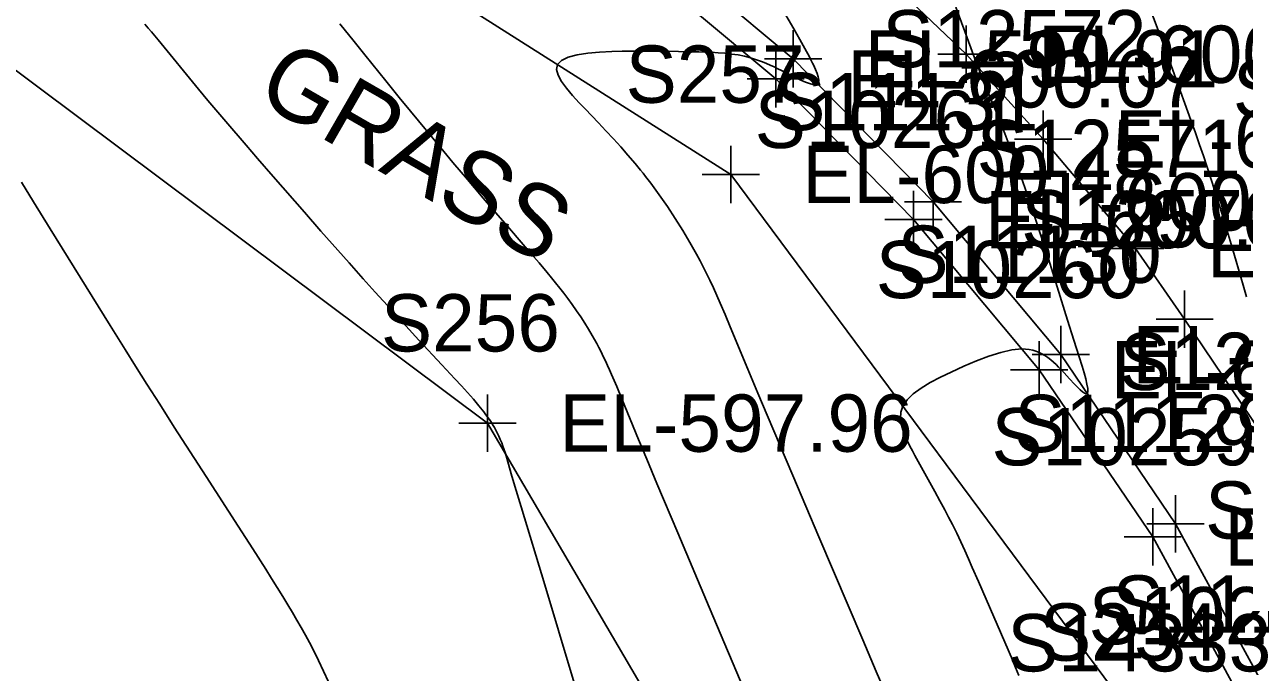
# Model space of a CAD drawing. Extents: x 1729869 to 1735532, y 648588 to 653771.
# Drawn here: x 1730240.6 to 1730325.8, y 652953 to 652998.2 of the extents above; entities that cross this region are included whole.
import ezdxf

# ---------------------------------------------------------------- set-up
doc = ezdxf.new("R2010")
doc.units = 0
for name, color, linetype in [('SURVEY - CONTOURS - Index with Text', 7, 'Continuous'), ('SURVEY - CONTOURS - Intermediate with optional Text', 7, 'Continuous'), ('SURVEY - DTM - Breaklines', 7, 'Continuous'), ('SURVEY - DTM - Breaklines - Points - Elevations', 7, 'Continuous'), ('SURVEY - DTM - Breaklines - Points - Locators', 7, 'Continuous'), ('SURVEY - DTM - Breaklines - Points - Numbers', 7, 'Continuous'), ('SURVEY - TRAFFIC CONTROL - Signs - Points - Numbers', 7, 'Continuous'), ('SURVEY - TRANSPORTATION - Features', 7, 'Continuous'), ('SURVEY - TRANSPORTATION - Features - Points - Elevations', 7, 'Continuous'), ('SURVEY - TRANSPORTATION - Features - Points - Locators', 7, 'Continuous'), ('SURVEY - TRANSPORTATION - Features - Points - Numbers', 7, 'Continuous'), ('SURVEY - TRANSPORTATION - Roads', 7, 'Continuous'), ('SURVEY - TRANSPORTATION - Roads - Points - Elevations', 7, 'Continuous'), ('SURVEY - TRANSPORTATION - Roads - Points - Locators', 7, 'Continuous'), ('SURVEY - TRANSPORTATION - Roads - Points - Numbers', 7, 'Continuous'), ('SURVEY - VEGETATION - Features with Text', 7, 'Continuous')]:
    doc.layers.add(name, color=color, linetype=linetype)

msp = doc.modelspace()

# ---------------------------------------------------------------- linework, layer by layer
at = {"layer": 'SURVEY - CONTOURS - Index with Text'}
msp.add_lwpolyline([(1730293.401, 652999.548), (1730294.355, 652997.909), (1730294.781, 652997.166), (1730295.018, 652996.745), (1730295.243, 652996.337), (1730295.418, 652996.01), (1730295.548, 652995.76), (1730295.669, 652995.517), (1730295.726, 652995.399), (1730295.865, 652995.092), (1730295.977, 652994.809), (1730296.056, 652994.558), (1730296.094, 652994.346), (1730296.085, 652994.182), (1730296.02, 652994.073), (1730295.887, 652994.023), (1730295.694, 652994.035), (1730295.449, 652994.098), (1730295.163, 652994.204), (1730294.844, 652994.342), (1730294.502, 652994.504), (1730294.011, 652994.748), (1730293.5, 652995.003), (1730293.239, 652995.131), (1730292.976, 652995.257), (1730292.708, 652995.381), (1730292.438, 652995.499), (1730292.166, 652995.612), (1730291.891, 652995.716), (1730291.614, 652995.812), (1730291.333, 652995.898), (1730290.901, 652996.008), (1730290.46, 652996.095), (1730290.009, 652996.163), (1730289.547, 652996.214), (1730289.073, 652996.252), (1730288.587, 652996.28), (1730288.157, 652996.298), (1730287.716, 652996.312), (1730287.262, 652996.322), (1730286.315, 652996.336), (1730284.485, 652996.358), (1730283.791, 652996.362), (1730283.084, 652996.36), (1730282.372, 652996.351), (1730281.657, 652996.331), (1730280.789, 652996.289), (1730279.964, 652996.217), (1730279.22, 652996.105), (1730278.594, 652995.943), (1730278.125, 652995.719), (1730277.851, 652995.423), (1730277.794, 652995.086), (1730277.899, 652994.691), (1730278.139, 652994.25), (1730278.484, 652993.773), (1730278.907, 652993.271), (1730279.377, 652992.755), (1730279.779, 652992.329), (1730280.711, 652991.352), (1730281.233, 652990.799), (1730281.754, 652990.239), (1730282.269, 652989.672), (1730282.777, 652989.098), (1730283.276, 652988.514), (1730283.461, 652988.29), (1730283.645, 652988.064), (1730283.828, 652987.837), (1730284.009, 652987.607), (1730284.19, 652987.374), (1730284.369, 652987.138), (1730284.955, 652986.34), (1730285.527, 652985.516), (1730286.08, 652984.678), (1730286.608, 652983.835), (1730287.106, 652982.999), (1730287.567, 652982.181), (1730287.814, 652981.723), (1730287.932, 652981.497), (1730288.221, 652980.93), (1730288.492, 652980.375), (1730288.747, 652979.832), (1730288.987, 652979.301), (1730289.216, 652978.781), (1730289.559, 652977.979), (1730289.921, 652977.114), (1730291.141, 652974.168), (1730291.845, 652972.485), (1730292.489, 652970.961), (1730294.292, 652966.735), (1730296.111, 652962.468), (1730299.17, 652955.276), (1730300.115, 652953.068), (1730301.798, 652949.164)], dxfattribs=at)
at = {"layer": 'SURVEY - CONTOURS - Intermediate with optional Text'}
for points in [[(1730305.668, 652999.436), (1730306.298, 652997.736), (1730306.978, 652995.884), (1730307.222, 652995.242), (1730307.423, 652994.73), (1730307.749, 652993.923), (1730308.431, 652992.249), (1730308.867, 652991.168), (1730309.088, 652990.609), (1730309.309, 652990.046), (1730309.525, 652989.483), (1730309.749, 652988.89), (1730310.075, 652988.006), (1730310.35, 652987.239), (1730310.517, 652986.766), (1730310.682, 652986.292), (1730310.845, 652985.817), (1730311.005, 652985.343), (1730311.307, 652984.431), (1730311.591, 652983.555), (1730312.131, 652981.855), (1730312.741, 652979.914), (1730313.469, 652977.59), (1730313.914, 652976.185), (1730314.282, 652975.033), (1730314.489, 652974.369), (1730314.624, 652973.916), (1730314.739, 652973.496), (1730314.827, 652973.126), (1730314.879, 652972.822), (1730314.888, 652972.598), (1730314.845, 652972.472), (1730314.768, 652972.449), (1730314.656, 652972.49), (1730314.515, 652972.587), (1730314.349, 652972.73), (1730314.164, 652972.91), (1730313.964, 652973.118), (1730313.613, 652973.5), (1730313.24, 652973.906), (1730313.046, 652974.111), (1730312.849, 652974.312), (1730312.668, 652974.49), (1730312.482, 652974.66), (1730312.292, 652974.821), (1730312.096, 652974.972), (1730311.893, 652975.11), (1730311.682, 652975.234), (1730311.478, 652975.334), (1730311.264, 652975.419), (1730311.039, 652975.487), (1730310.799, 652975.536), (1730310.545, 652975.565), (1730310.273, 652975.572), (1730309.578, 652975.502), (1730308.804, 652975.327), (1730307.972, 652975.065), (1730307.104, 652974.738), (1730306.22, 652974.365), (1730305.344, 652973.965), (1730304.592, 652973.602), (1730303.886, 652973.231), (1730303.247, 652972.846), (1730302.7, 652972.446), (1730302.266, 652972.026), (1730301.969, 652971.582), (1730301.832, 652971.158), (1730301.807, 652970.714), (1730301.876, 652970.253), (1730302.021, 652969.777), (1730302.225, 652969.288), (1730302.468, 652968.79), (1730302.638, 652968.464), (1730302.814, 652968.135), (1730303.153, 652967.515), (1730304.208, 652965.618), (1730304.556, 652964.984), (1730304.895, 652964.354), (1730305.168, 652963.831), (1730305.432, 652963.31), (1730305.729, 652962.706), (1730306.016, 652962.105), (1730306.292, 652961.507), (1730306.561, 652960.914), (1730306.821, 652960.328), (1730307.253, 652959.34), (1730309.619, 652953.869), (1730309.847, 652953.335), (1730310.076, 652952.791)], [(1730319.093, 652999.659), (1730319.648, 652998.196), (1730320.186, 652996.764), (1730320.534, 652995.825), (1730320.943, 652994.702), (1730322.084, 652991.553), (1730322.402, 652990.657), (1730322.691, 652989.823), (1730322.953, 652989.048), (1730323.454, 652987.54), (1730323.782, 652986.536), (1730323.997, 652985.864), (1730324.228, 652985.119), (1730324.479, 652984.284), (1730324.885, 652982.896), (1730325.234, 652981.699), (1730325.726, 652980.034), (1730325.965, 652979.209)], [(1730249.037, 652998.246), (1730249.27, 652997.975), (1730249.503, 652997.701), (1730249.969, 652997.143), (1730252.797, 652993.707), (1730253.444, 652992.928), (1730254, 652992.265), (1730254.684, 652991.458), (1730256.111, 652989.791), (1730256.908, 652988.865), (1730257.995, 652987.612), (1730260.177, 652985.114), (1730261.33, 652983.805), (1730263.305, 652981.575), (1730264.286, 652980.476), (1730265.121, 652979.547), (1730266.251, 652978.299), (1730267.272, 652977.183), (1730268.182, 652976.196), (1730269.785, 652974.473), (1730270.69, 652973.498), (1730271.141, 652973.008), (1730271.575, 652972.526), (1730271.985, 652972.058), (1730272.365, 652971.607), (1730272.708, 652971.178), (1730272.858, 652970.979), (1730272.998, 652970.786), (1730273.098, 652970.641), (1730273.193, 652970.499), (1730273.283, 652970.359), (1730273.368, 652970.22), (1730273.449, 652970.081), (1730273.566, 652969.868), (1730273.645, 652969.716), (1730273.756, 652969.486), (1730273.859, 652969.254), (1730273.956, 652969.018), (1730274.047, 652968.777), (1730274.133, 652968.531), (1730274.215, 652968.278), (1730274.314, 652967.953), (1730274.629, 652966.861), (1730274.881, 652966.005), (1730275.319, 652964.547), (1730276.963, 652959.11), (1730277.924, 652955.91), (1730279.705, 652949.952)], [(1730262.665, 652998.276), (1730263.649, 652997.031), (1730264.395, 652996.099), (1730265.857, 652994.289), (1730266.799, 652993.131), (1730267.579, 652992.18), (1730269.702, 652989.613), (1730270.552, 652988.595), (1730271.566, 652987.393), (1730272.672, 652986.09), (1730273.53, 652985.088), (1730274.357, 652984.134), (1730275.463, 652982.862), (1730276.014, 652982.224), (1730276.565, 652981.578), (1730277.135, 652980.9), (1730277.428, 652980.547), (1730277.719, 652980.189), (1730278.007, 652979.829), (1730278.291, 652979.465), (1730278.569, 652979.097), (1730278.881, 652978.671), (1730279.183, 652978.241), (1730279.475, 652977.81), (1730279.755, 652977.379), (1730280.022, 652976.949), (1730280.275, 652976.521), (1730280.436, 652976.238), (1730280.59, 652975.957), (1730280.739, 652975.675), (1730280.897, 652975.366), (1730281.05, 652975.055), (1730281.2, 652974.742), (1730281.346, 652974.427), (1730281.489, 652974.109), (1730281.632, 652973.787), (1730281.813, 652973.369), (1730281.993, 652972.946), (1730282.352, 652972.086), (1730283.513, 652969.262), (1730284.084, 652967.887), (1730284.794, 652966.193), (1730286.259, 652962.731), (1730288.449, 652957.558), (1730292.746, 652947.392)], [(1730240.436, 652987.216), (1730241.268, 652985.854), (1730242.438, 652983.956), (1730246.617, 652977.204), (1730247.66, 652975.531), (1730248.389, 652974.371), (1730249.188, 652973.107), (1730250.078, 652971.71), (1730251.094, 652970.125), (1730253.321, 652966.669), (1730255.552, 652963.21), (1730256.573, 652961.62), (1730257.478, 652960.202), (1730257.894, 652959.544), (1730258.289, 652958.913), (1730258.664, 652958.306), (1730259.022, 652957.719), (1730259.347, 652957.177), (1730259.658, 652956.645), (1730259.959, 652956.12), (1730260.25, 652955.598), (1730260.533, 652955.075), (1730260.808, 652954.548), (1730261.172, 652953.819), (1730261.523, 652953.083), (1730261.858, 652952.347)]]:
    msp.add_lwpolyline(points, dxfattribs=at)
at = {"layer": 'SURVEY - DTM - Breaklines'}
for points in [[(1730351.322, 652820.352), (1730351.958, 652834.921), (1730351.82, 652849.216), (1730351.554, 652859.354), (1730351.73, 652861.691), (1730350.926, 652867.987), (1730348.617, 652882.131), (1730345.817, 652896.161), (1730342.17, 652909.765), (1730337.556, 652923.862), (1730332.352, 652936.821), (1730326.227, 652949.957), (1730319.415, 652962.45), (1730311.49, 652974.12), (1730302.705, 652984.601), (1730293.09, 652994.429), (1730281.606, 653004.032), (1730270.802, 653011.865), (1730258.37, 653019.141), (1730245.496, 653025.784), (1730235.733, 653030.282)], [(1730339.071, 652799.686), (1730341.988, 652848.82), (1730328.456, 652905.045), (1730318.892, 652948.813), (1730289.948, 652987.757), (1730243.93, 653016.919)], [(1730224.303, 652847.361), (1730259.138, 652835.282), (1730312.018, 652818.116), (1730308.478, 652847.17), (1730294.511, 652888.877), (1730296.045, 652931.008), (1730272.974, 652970.398), (1730232.943, 653000.309)]]:
    msp.add_lwpolyline(points, dxfattribs=at)
at = {"layer": 'SURVEY - DTM - Breaklines - Points - Locators'}
for p, q in [((1730293.09, 652996.429), (1730293.09, 652992.429)), ((1730295.09, 652994.429), (1730291.09, 652994.429)), ((1730289.948, 652989.757), (1730289.948, 652985.757)), ((1730291.948, 652987.757), (1730287.948, 652987.757)), ((1730302.705, 652986.601), (1730302.705, 652982.601)), ((1730304.705, 652984.601), (1730300.705, 652984.601)), ((1730311.49, 652976.12), (1730311.49, 652972.12)), ((1730313.49, 652974.12), (1730309.49, 652974.12)), ((1730272.974, 652972.398), (1730272.974, 652968.398)), ((1730274.974, 652970.398), (1730270.974, 652970.398)), ((1730319.415, 652964.45), (1730319.415, 652960.45)), ((1730321.415, 652962.45), (1730317.415, 652962.45))]:
    msp.add_line(p, q, dxfattribs=at)
at = {"layer": 'SURVEY - TRANSPORTATION - Features'}
msp.add_lwpolyline([(1730351.905, 652820.294), (1730352.547, 652834.891), (1730352.422, 652849.231), (1730352.167, 652859.394), (1730352.603, 652861.748), (1730352.773, 652868.109), (1730350.458, 652882.38), (1730347.636, 652896.535), (1730343.937, 652910.295), (1730339.314, 652924.42), (1730334.047, 652937.548), (1730327.886, 652950.764), (1730321.011, 652963.375), (1730313.007, 652975.183), (1730304.076, 652985.845), (1730294.304, 652995.826), (1730282.817, 653005.432), (1730271.781, 653013.436), (1730259.262, 653020.771), (1730246.309, 653027.454), (1730236.487, 653031.988)], dxfattribs=at)
at = {"layer": 'SURVEY - TRANSPORTATION - Features - Points - Locators'}
for p, q in [((1730294.304, 652997.826), (1730294.304, 652993.826)), ((1730296.304, 652995.826), (1730292.304, 652995.826)), ((1730304.076, 652987.845), (1730304.076, 652983.845)), ((1730306.076, 652985.845), (1730302.076, 652985.845)), ((1730313.007, 652977.183), (1730313.007, 652973.183)), ((1730315.007, 652975.183), (1730311.007, 652975.183)), ((1730321.011, 652965.375), (1730321.011, 652961.375)), ((1730323.011, 652963.375), (1730319.011, 652963.375))]:
    msp.add_line(p, q, dxfattribs=at)
at = {"layer": 'SURVEY - TRANSPORTATION - Roads'}
msp.add_lwpolyline([(1730328.344, 652967.71), (1730321.647, 652977.663), (1730318.205, 652982.576), (1730311.774, 652990.225), (1730306.402, 652996.145), (1730300.61, 653001.657), (1730291.558, 653009.526), (1730288.535, 653012.142), (1730277.03, 653020.098), (1730271.943, 653023.265), (1730266.814, 653026.369), (1730258.047, 653031.168), (1730256.275, 653032.091), (1730247.292, 653036.463), (1730238.085, 653040.532)], dxfattribs=at)
at = {"layer": 'SURVEY - TRANSPORTATION - Roads - Points - Locators'}
for p, q in [((1730306.402, 652998.145), (1730306.402, 652994.145)), ((1730308.402, 652996.145), (1730304.402, 652996.145)), ((1730311.774, 652992.225), (1730311.774, 652988.225)), ((1730313.774, 652990.225), (1730309.774, 652990.225)), ((1730318.205, 652984.576), (1730318.205, 652980.576)), ((1730320.205, 652982.576), (1730316.205, 652982.576)), ((1730321.647, 652979.663), (1730321.647, 652975.663)), ((1730323.647, 652977.663), (1730319.647, 652977.663))]:
    msp.add_line(p, q, dxfattribs=at)

# ---------------------------------------------------------------- texts
at = {"layer": 'SURVEY - DTM - Breaklines - Points - Elevations'}
for s, p in [('EL-600.07', (1730298.09, 652992.429)), ('EL-600.48', (1730294.948, 652985.757)), ('EL-600.57', (1730307.705, 652982.601)), ('EL-601.07', (1730316.49, 652972.12)), ('EL-597.96', (1730277.974, 652968.398)), ('EL-601.49', (1730324.415, 652960.45))]:
    msp.add_text(s, height=4, dxfattribs=at).set_placement(p)
at = {"layer": 'SURVEY - DTM - Breaklines - Points - Numbers'}
for s, p in [('S257', (1730282.612, 652992.757)), ('S10261', (1730291.623, 652989.601)), ('S10260', (1730300.077, 652979.12)), ('S256', (1730265.528, 652975.398)), ('S10259', (1730308.16, 652967.45)), ('S10258', (1730314.94, 652954.957)), ('S254', (1730311.556, 652953.813))]:
    msp.add_text(s, height=4, dxfattribs=at).set_placement(p)
at = {"layer": 'SURVEY - TRAFFIC CONTROL - Signs - Points - Numbers'}
msp.add_text('S14333', height=4, dxfattribs=at).set_placement((1730309.259, 652953.066))
at = {"layer": 'SURVEY - TRANSPORTATION - Features - Points - Elevations'}
for s, p in [('EL-599.91', (1730299.304, 652993.826)), ('EL-600.41', (1730309.076, 652983.845)), ('EL-600.91', (1730318.007, 652973.183))]:
    msp.add_text(s, height=4, dxfattribs=at).set_placement(p)
at = {"layer": 'SURVEY - TRANSPORTATION - Features - Points - Numbers'}
for s, p in [('S11131', (1730292.994, 652990.845)), ('S11130', (1730301.594, 652980.183)), ('S11129', (1730309.756, 652968.375)), ('S11128', (1730316.599, 652955.764))]:
    msp.add_text(s, height=4, dxfattribs=at).set_placement(p)
at = {"layer": 'SURVEY - TRANSPORTATION - Roads - Points - Elevations'}
for s, p in [('EL-600.96', (1730311.402, 652994.145)), ('EL-601.21', (1730316.774, 652988.225)), ('EL-601.52', (1730323.205, 652980.576))]:
    msp.add_text(s, height=4, dxfattribs=at).set_placement(p)
at = {"layer": 'SURVEY - TRANSPORTATION - Roads - Points - Numbers'}
for s, p in [('S12572', (1730300.534, 652995.225)), ('S12798', (1730325.013, 652991.744)), ('S12571', (1730307.123, 652987.576)), ('S12570', (1730310.234, 652982.663)), ('S12569', (1730317.089, 652972.71)), ('S12568', (1730323.075, 652962.331))]:
    msp.add_text(s, height=4, dxfattribs=at).set_placement(p)
at = {"layer": 'SURVEY - VEGETATION - Features with Text'}
msp.add_text('GRASS', height=5, rotation=330.05744, dxfattribs=at).set_placement((1730256.598, 652993.047))

doc.saveas('drawing.dxf')
